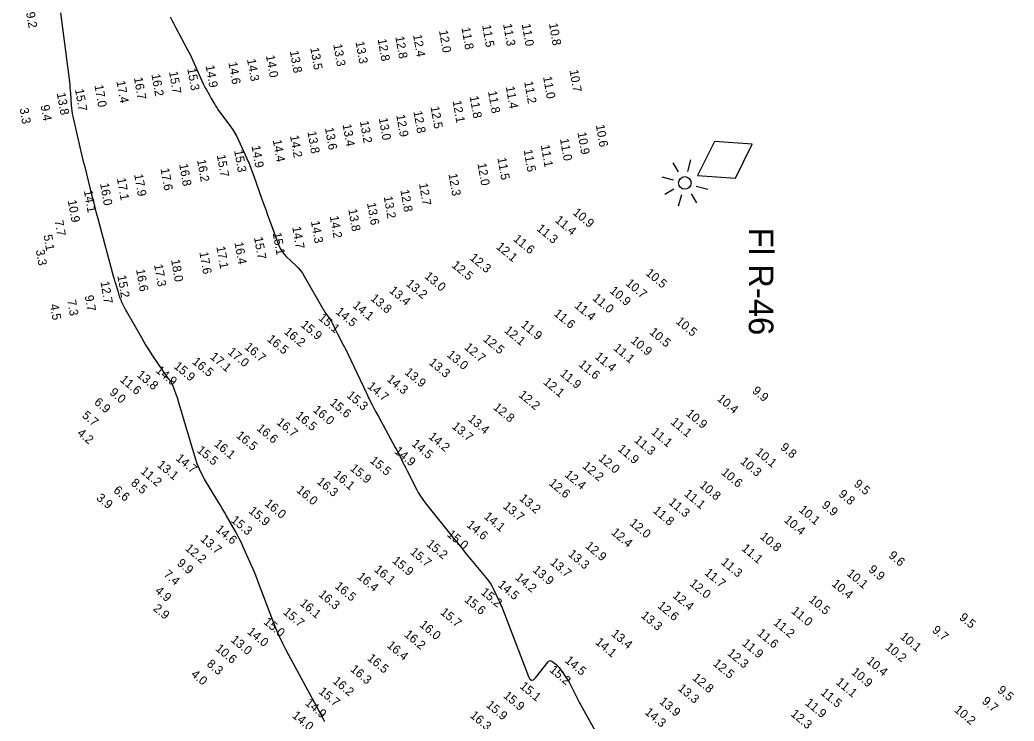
# Model space of a CAD drawing. Extents: x 988130 to 1132882, y 654656 to 841453.
# Drawn here: x 1078739 to 1079306, y 720886 to 721286 of the extents above; entities that cross this region are included whole.
import ezdxf

# ---------------------------------------------------------------- set-up
doc = ezdxf.new("R2010")
doc.units = 0
for name, color, linetype in [('Default', 7, 'Continuous'), ('V-CHAN-NAID', 7, 'Continuous'), ('V-TOPO-MAJR', 7, 'Continuous'), ('V-TOPO-SOUN', 7, 'Continuous')]:
    doc.layers.add(name, color=color, linetype=linetype)

# ---------------------------------------------------------------- blocks, each defined once
blk = doc.blocks.new('POINT_DISPLAY')
at = {"layer": 'Default'}
blk.add_line((0, 0), (0, 0), dxfattribs=at)

msp = doc.modelspace()

# ---------------------------------------------------------------- linework, layer by layer
at = {"layer": 'V-CHAN-NAID'}
for p, q in [((1079114.23, 721199.36), (1079111.23, 721204.55)), ((1079119.59, 721199.68), (1079121.34, 721206.23)), ((1079104.72, 721196.63), (1079111.27, 721194.88)), ((1079111.59, 721189.52), (1079106.4, 721186.52)), ((1079114.32, 721180.01), (1079116.07, 721186.56)), ((1079121.43, 721186.88), (1079124.43, 721181.69)), ((1079124.39, 721191.36), (1079130.94, 721189.61))]:
    msp.add_line(p, q, dxfattribs=at)
msp.add_lwpolyline([(1079125.1, 721197.32), (1079146.69, 721195.93), (1079156.28, 721215.32), (1079134.69, 721216.71)], close=True, dxfattribs=at)
msp.add_circle((1079117.83, 721193.12), 3.6, dxfattribs=at)
at = {"layer": 'V-TOPO-MAJR'}
for points in [[(1078912.42, 720885.82), (1078912.18, 720886.28), (1078911.22, 720888.11), (1078910.98, 720888.57), (1078910.74, 720889.03), (1078910.5, 720889.48), (1078910.25, 720889.94), (1078890.62, 720926.14), (1078888.43, 720930.35), (1078886.39, 720934.64), (1078884.5, 720938.99), (1078882.75, 720943.41), (1078874.67, 720964.96), (1078873.68, 720967.54), (1078872.66, 720970.1), (1078871.59, 720972.64), (1078870.49, 720975.17), (1078865.75, 720985.8), (1078864.72, 720988.04), (1078863.63, 720990.24), (1078862.5, 720992.42), (1078861.31, 720994.56), (1078856.43, 721003.1), (1078855.21, 721005.23), (1078853.97, 721007.35), (1078852.71, 721009.47), (1078851.44, 721011.57), (1078843.87, 721024.03), (1078842.28, 721026.85), (1078840.88, 721029.76), (1078839.67, 721032.74), (1078838.66, 721035.82), (1078829.06, 721068.4), (1078828.76, 721069.4), (1078828.44, 721070.39), (1078828.1, 721071.38), (1078827.75, 721072.36), (1078825.81, 721077.64), (1078825.69, 721077.93), (1078825.56, 721078.21), (1078825.42, 721078.49), (1078825.26, 721078.76), (1078824.39, 721080.13), (1078824.32, 721080.25), (1078824.24, 721080.36), (1078824.15, 721080.46), (1078824.06, 721080.57), (1078823.7, 721080.97), (1078823.61, 721081.08), (1078823.52, 721081.18), (1078823.44, 721081.29), (1078823.36, 721081.4), (1078813.97, 721095.1), (1078812.4, 721097.44), (1078810.88, 721099.81), (1078809.41, 721102.2), (1078807.99, 721104.63), (1078799.26, 721119.92), (1078798.96, 721120.46), (1078798.67, 721121), (1078798.39, 721121.55), (1078798.12, 721122.11), (1078796.89, 721124.78), (1078796.73, 721125.13), (1078796.57, 721125.48), (1078796.41, 721125.83), (1078796.26, 721126.19), (1078795.58, 721127.77), (1078795.47, 721128.04), (1078795.37, 721128.32), (1078795.29, 721128.59), (1078795.21, 721128.88), (1078794.94, 721130.01), (1078794.87, 721130.29), (1078794.79, 721130.58), (1078794.71, 721130.86), (1078794.63, 721131.14), (1078793.19, 721135.7), (1078792.92, 721136.56), (1078792.67, 721137.42), (1078792.42, 721138.28), (1078792.18, 721139.14), (1078783.12, 721172.72), (1078782.27, 721175.9), (1078781.43, 721179.09), (1078780.62, 721182.28), (1078779.81, 721185.48), (1078776.64, 721198.27), (1078775.85, 721201.47), (1078775.07, 721204.68), (1078774.3, 721207.88), (1078773.54, 721211.09), (1078768.89, 721230.95), (1078768.54, 721232.57), (1078768.27, 721234.21), (1078768.07, 721235.85), (1078767.93, 721237.51), (1078767.54, 721244.15), (1078767.42, 721245.81), (1078767.28, 721247.46), (1078767.11, 721249.12), (1078766.91, 721250.77), (1078761.83, 721290.12)], [(1078824.29, 721287.88), (1078825.74, 721284.94), (1078826.11, 721284.21), (1078826.48, 721283.48), (1078826.86, 721282.75), (1078827.24, 721282.03), (1078833.75, 721269.88), (1078834.86, 721267.75), (1078835.94, 721265.6), (1078836.98, 721263.43), (1078837.98, 721261.24), (1078843.16, 721249.62), (1078843.52, 721248.84), (1078843.9, 721248.07), (1078844.29, 721247.31), (1078844.71, 721246.56), (1078846.45, 721243.52), (1078846.86, 721242.8), (1078847.27, 721242.09), (1078847.68, 721241.38), (1078848.09, 721240.67), (1078849.72, 721237.82), (1078850.14, 721237.11), (1078850.58, 721236.42), (1078851.04, 721235.74), (1078851.51, 721235.07), (1078858.64, 721225.36), (1078859.94, 721223.49), (1078861.13, 721221.56), (1078862.23, 721219.57), (1078863.22, 721217.52), (1078867.98, 721206.97), (1078869.06, 721204.51), (1078870.08, 721202.03), (1078871.06, 721199.53), (1078871.98, 721197), (1078876.59, 721183.89), (1078877.65, 721180.88), (1078878.73, 721177.87), (1078879.82, 721174.86), (1078880.92, 721171.86), (1078886.21, 721157.48), (1078886.96, 721155.73), (1078887.9, 721154.11), (1078889.03, 721152.61), (1078890.34, 721151.23), (1078895.94, 721145.97), (1078897.29, 721144.61), (1078898.52, 721143.16), (1078899.64, 721141.62), (1078900.65, 721139.99), (1078911.15, 721121.58), (1078911.59, 721120.83), (1078912.04, 721120.1), (1078912.52, 721119.37), (1078913.01, 721118.66), (1078915.07, 721115.76), (1078915.53, 721115.08), (1078915.97, 721114.39), (1078916.39, 721113.67), (1078916.77, 721112.95), (1078918.27, 721110.01), (1078918.65, 721109.27), (1078919.02, 721108.54), (1078919.4, 721107.8), (1078919.78, 721107.07), (1078923.02, 721100.79), (1078923.69, 721099.49), (1078924.34, 721098.19), (1078924.98, 721096.89), (1078925.6, 721095.58), (1078936.18, 721073.19), (1078937.81, 721069.79), (1078939.5, 721066.42), (1078941.23, 721063.07), (1078943.02, 721059.75), (1078952.69, 721042.07), (1078953.28, 721040.98), (1078953.86, 721039.88), (1078954.43, 721038.78), (1078954.99, 721037.68), (1078957.23, 721033.24), (1078957.79, 721032.14), (1078958.34, 721031.03), (1078958.9, 721029.92), (1078959.46, 721028.81), (1078964.67, 721018.45), (1078965.77, 721016.39), (1078966.98, 721014.4), (1078968.29, 721012.47), (1078969.71, 721010.61), (1078986.64, 720989.53), (1078988.69, 720986.99), (1078990.74, 720984.45), (1078992.81, 720981.92), (1078994.88, 720979.39), (1079005.28, 720966.72), (1079006.25, 720965.45), (1079007.15, 720964.13), (1079007.96, 720962.76), (1079008.68, 720961.34), (1079011.42, 720955.54), (1079012.1, 720954.08), (1079012.74, 720952.61), (1079013.36, 720951.14), (1079013.94, 720949.64), (1079028.6, 720911.45), (1079029.44, 720909.9), (1079030.42, 720909.28), (1079031.54, 720909.59), (1079032.8, 720910.82), (1079039.91, 720919.89), (1079040.36, 720920.32), (1079040.84, 720920.51), (1079041.35, 720920.46), (1079041.9, 720920.17), (1079044.16, 720918.51), (1079044.7, 720918.08), (1079045.2, 720917.61), (1079045.67, 720917.09), (1079046.1, 720916.54), (1079050.21, 720910.76), (1079050.93, 720909.7), (1079051.61, 720908.61), (1079052.24, 720907.49), (1079052.82, 720906.34), (1079055.06, 720901.7), (1079055.63, 720900.55), (1079056.21, 720899.4), (1079056.81, 720898.26), (1079057.43, 720897.13), (1079071.41, 720871.85)]]:
    msp.add_lwpolyline(points, dxfattribs=at)

# ---------------------------------------------------------------- block references
at = {"layer": 'V-CHAN-NAID', "xscale": 0.32808398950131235, "yscale": 0.32808398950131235}
msp.add_blockref('POINT_DISPLAY', (1079117.83, 721193.12), dxfattribs=at)

# ---------------------------------------------------------------- texts
at = {"layer": 'V-CHAN-NAID'}
msp.add_text('Fl R-46', height=14, rotation=270, dxfattribs=at).set_placement((1079154.35, 721167.56))
at = {"layer": 'V-TOPO-SOUN'}
for s, rotation, p in [('9.2', 280, (1078742.02, 721290.29)), ('11.5 ', 280, (1079002.18, 721283.03)), ('11.3 ', 280, (1079014.15, 721283.67)), ('11.0 ', 280, (1079024.79, 721283.63)), ('10.8 ', 280, (1079040.29, 721283.99)), ('12.8 ', 280, (1078952.66, 721276.5)), ('12.4 ', 280, (1078962.77, 721277.52)), ('12.0 ', 280, (1078977.58, 721279.92)), ('11.8 ', 280, (1078990.4, 721281.64)), ('13.3 ', 280, (1078917.26, 721272.1)), ('13.3 ', 280, (1078929.97, 721273.58)), ('12.8 ', 280, (1078942.61, 721275.07)), ('14.0 ', 280, (1078878.88, 721265.72)), ('13.8 ', 280, (1078892.49, 721268.3)), ('13.5 ', 280, (1078904.14, 721270.13)), ('14.9 ', 280, (1078844.44, 721259.96)), ('14.6 ', 280, (1078857.43, 721261.86)), ('14.3 ', 280, (1078868.05, 721263.61)), ('16.2 ', 280, (1078813.54, 721255.03)), ('15.7 ', 280, (1078823.56, 721256.46)), ('15.3 ', 280, (1078833.99, 721258.3)), ('10.7 ', 280, (1079051.99, 721257.38)), ('17.0 ', 280, (1078781.03, 721248.79)), ('17.4 ', 280, (1078793.54, 721251.13)), ('16.7 ', 280, (1078803.53, 721253.12)), ('11.2 ', 280, (1079026.17, 721250.84)), ('11.0 ', 280, (1079036.96, 721253.64)), ('13.8 ', 280, (1078759.55, 721244.3)), ('15.7 ', 280, (1078769.92, 721246.48)), ('11.8 ', 280, (1078995.05, 721242.44)), ('11.8 ', 280, (1079005.51, 721245.28)), ('11.4 ', 280, (1079015.69, 721247.94)), ('9.4', 280, (1078750.33, 721237.31)), ('12.1 ', 280, (1078985.34, 721239.86)), ('3.3', 280, (1078738.38, 721235.57)), ('12.9 ', 280, (1078953.19, 721231.82)), ('12.8 ', 280, (1078963, 721233.91)), ('12.5 ', 280, (1078972.72, 721236.55)), ('13.4 ', 280, (1078922.58, 721226.4)), ('13.2 ', 280, (1078932.45, 721228.23)), ('13.0 ', 280, (1078943.21, 721229.98)), ('10.6 ', 280, (1079067.02, 721226.11)), ('14.2 ', 280, (1078892.6, 721219.99)), ('13.8 ', 280, (1078902.52, 721222.32)), ('13.6 ', 280, (1078912.52, 721224.44)), ('10.9 ', 280, (1079056.55, 721221.81)), ('14.9 ', 280, (1078870.64, 721214.2)), ('14.4 ', 280, (1078882.77, 721217.53)), ('11.1 ', 280, (1079035.65, 721214.57)), ('11.0 ', 280, (1079046.57, 721218.2)), ('15.7 ', 280, (1078850.82, 721208.92)), ('15.3 ', 280, (1078860.72, 721211.65)), ('11.5 ', 280, (1079025.87, 721211.88)), ('16.8 ', 280, (1078829.36, 721203.75)), ('16.2 ', 280, (1078839.55, 721206.17)), ('12.0 ', 280, (1078999.52, 721204.08)), ('11.5 ', 280, (1079010.92, 721207.31)), ('17.9 ', 280, (1078803.69, 721197.92)), ('17.6 ', 280, (1078818.72, 721201.24)), ('12.3 ', 280, (1078983, 721198.17)), ('16.0 ', 280, (1078784.24, 721192.71)), ('17.1 ', 280, (1078793.83, 721195.65)), ('12.7 ', 280, (1078966.14, 721192.68)), ('14.1 ', 280, (1078774.99, 721188.65)), ('12.8 ', 280, (1078955.54, 721189)), ('10.9 ', 280, (1078765.81, 721183.05)), ('13.6 ', 280, (1078936.52, 721181.53)), ('13.2 ', 280, (1078946.02, 721185.27)), ('13.8 ', 280, (1078925.83, 721177.95)), ('10.9 ', 320, (1079053.54, 721175.58)), ('7.7', 280, (1078758.26, 721171.53)), ('14.3 ', 280, (1078904.5, 721171.17)), ('14.2 ', 280, (1078915.3, 721174.03)), ('11.3 ', 320, (1079032.91, 721166.46)), ('11.4 ', 320, (1079043.39, 721171.26)), ('5.1', 280, (1078751.95, 721163.21)), ('15.1 ', 280, (1078882.72, 721164.5)), ('14.7 ', 280, (1078893.86, 721167.93)), ('11.6 ', 320, (1079019.59, 721160.51)), ('16.4 ', 280, (1078860.9, 721159.1)), ('15.7 ', 280, (1078872.04, 721161.98)), ('12.1 ', 320, (1079009.83, 721156.06)), ('3.3', 280, (1078747.56, 721154.76)), ('17.6 ', 280, (1078840.88, 721153.52)), ('17.1 ', 280, (1078850.57, 721156.63)), ('12.3 ', 320, (1078994.77, 721149.75)), ('17.3 ', 280, (1078815.02, 721146.43)), ('18.0 ', 280, (1078824.72, 721149.17)), ('12.5 ', 320, (1078984.48, 721145.54)), ('16.6 ', 280, (1078804.75, 721143.63)), ('13.0 ', 320, (1078968.97, 721139.24)), ('10.5 ', 320, (1079095.12, 721141.03)), ('12.7 ', 280, (1078784.45, 721136.66)), ('15.2 ', 280, (1078794.09, 721140.07)), ('13.2 ', 320, (1078958.41, 721134.98)), ('10.7 ', 320, (1079083.7, 721135.21)), ('9.7', 280, (1078775.48, 721128.64)), ('13.8 ', 320, (1078938.12, 721126.63)), ('13.4 ', 320, (1078948.85, 721131.06)), ('11.0 ', 320, (1079064.79, 721126.73)), ('10.9 ', 320, (1079074.55, 721130.96)), ('4.5', 280, (1078755.67, 721123.65)), ('7.3', 280, (1078765.51, 721126.09)), ('14.1 ', 320, (1078927.97, 721122.61)), ('11.4 ', 320, (1079054.46, 721122.47)), ('15.1 ', 320, (1078908.44, 721115.45)), ('14.5 ', 320, (1078918.28, 721118.96)), ('11.6 ', 320, (1079042.74, 721117.94)), ('15.9 ', 320, (1078898.37, 721111.51)), ('11.9 ', 320, (1079023.95, 721111.5)), ('10.5 ', 320, (1079112.3, 721113.48)), ('16.2 ', 320, (1078888.79, 721107.58)), ('12.1 ', 320, (1079014.45, 721108.32)), ('10.5 ', 320, (1079097.28, 721107.35)), ('16.7 ', 320, (1078866.32, 721098.83)), ('16.5 ', 320, (1078879.15, 721103.33)), ('12.7 ', 320, (1078991.64, 721098.71)), ('12.5 ', 320, (1079002.35, 721103.39)), ('11.1 ', 320, (1079076.73, 721098.25)), ('10.9 ', 320, (1079086.59, 721102.52)), ('17.1 ', 320, (1078846.65, 721093.25)), ('17.0 ', 320, (1078856.71, 721096.04)), ('13.0 ', 320, (1078981.74, 721094.46)), ('11.4 ', 320, (1079066.15, 721093.4)), ('15.9 ', 320, (1078825.93, 721087.88)), ('16.5 ', 320, (1078836.44, 721090.47)), ('13.3 ', 320, (1078971.45, 721089.97)), ('11.6 ', 320, (1079056.86, 721088.96)), ('13.8 ', 320, (1078804.85, 721082.95)), ('14.9 ', 320, (1078815.62, 721085.49)), ('13.9 ', 320, (1078957.63, 721084.45)), ('11.9 ', 320, (1079046.25, 721083.65)), ('11.6 ', 320, (1078795.2, 721080.24)), ('14.7 ', 320, (1078936.36, 721076.47)), ('14.3 ', 320, (1078947.45, 721080.5)), ('12.1 ', 320, (1079036.69, 721078.86)), ('9.0', 320, (1078789.27, 721072.93)), ('15.3 ', 320, (1078924.56, 721071.27)), ('12.2 ', 320, (1079022.69, 721071.53)), ('9.9', 320, (1079155.9, 721073.85)), ('6.9', 320, (1078780.5, 721067.34)), ('15.6 ', 320, (1078914.95, 721067.01)), ('12.8 ', 320, (1079008.14, 721064.45)), ('10.4 ', 320, (1079135.87, 721069.4)), ('5.7', 320, (1078773.6, 721059.76)), ('16.5 ', 320, (1078895.4, 721059.61)), ('16.0 ', 320, (1078905.34, 721062.99)), ('10.9 ', 320, (1079118.14, 721060.86)), ('16.7 ', 320, (1078884.53, 721055.91)), ('13.7 ', 320, (1078984.56, 721053.59)), ('13.4 ', 320, (1078993.74, 721057.79)), ('11.1 ', 320, (1079109.37, 721056.05)), ('4.2', 320, (1078770.83, 721049.67)), ('16.5 ', 320, (1078861.49, 721048.35)), ('16.6 ', 320, (1078873.2, 721052.46)), ('14.2 ', 320, (1078971.24, 721047.72)), ('11.1 ', 320, (1079098.24, 721050.34)), ('16.1 ', 320, (1078848.91, 721043.54)), ('14.5 ', 320, (1078961.63, 721043.61)), ('11.3 ', 320, (1079088.57, 721045.75)), ('9.8', 320, (1079171.96, 721041.58)), ('15.5 ', 320, (1078839.1, 721039.96)), ('14.9 ', 320, (1078951.73, 721039.43)), ('11.9 ', 320, (1079079.18, 721040.7)), ('10.1 ', 320, (1079157.75, 721038.81)), ('13.1 ', 320, (1078816.49, 721031.59)), ('14.7 ', 320, (1078827.03, 721035.36)), ('15.5 ', 320, (1078937.78, 721034.03)), ('12.2 ', 320, (1079059.01, 721030.91)), ('12.0 ', 320, (1079068.14, 721035.3)), ('10.3 ', 320, (1079149.09, 721033.52)), ('11.2 ', 320, (1078806.92, 721027.94)), ('16.1 ', 320, (1078917.03, 721025.86)), ('15.9 ', 320, (1078926.45, 721029.59)), ('12.4 ', 320, (1079048.89, 721026.04)), ('10.6 ', 320, (1079138.24, 721027.3)), ('8.5', 320, (1078801.44, 721021.21)), ('16.3 ', 320, (1078907.54, 721022.03)), ('12.6 ', 320, (1079039.86, 721021.21)), ('10.8 ', 320, (1079125.81, 721019.97)), ('9.5', 320, (1079213.89, 721020.66)), ('3.9', 320, (1078781.78, 721012.72)), ('6.6', 320, (1078791.49, 721017.01)), ('16.0 ', 320, (1078895.86, 721017.21)), ('11.1 ', 320, (1079117.06, 721015.06)), ('9.8', 320, (1079205.17, 721014.88)), ('16.0 ', 320, (1078877.8, 721009.54)), ('13.7 ', 320, (1079013.76, 721007.99)), ('13.2 ', 320, (1079023.06, 721012.44)), ('11.3 ', 320, (1079108.18, 721010.26)), ('9.9', 320, (1079195.52, 721008.55)), ('15.9 ', 320, (1078868.66, 721005.32)), ('14.1 ', 320, (1079002.84, 721002.14)), ('11.8 ', 320, (1079099.24, 721005.51)), ('10.1 ', 320, (1079182.5, 721005.98)), ('15.3 ', 320, (1078858.54, 721000.04)), ('14.6 ', 320, (1078992.96, 720997.35)), ('12.0 ', 320, (1079085.93, 720998.35)), ('10.4 ', 320, (1079174.05, 721000.16)), ('14.6 ', 320, (1078849.82, 720994.8)), ('15.0 ', 320, (1078981.79, 720991.94)), ('12.4 ', 320, (1079075.47, 720993.06)), ('10.8 ', 320, (1079160.35, 720990.66)), ('13.7 ', 320, (1078841.11, 720989.22)), ('15.2 ', 320, (1078970.04, 720986.43)), ('12.9 ', 320, (1079060.65, 720985.3)), ('12.2 ', 320, (1078832.4, 720983.97)), ('15.7 ', 320, (1078960.74, 720981.88)), ('13.3 ', 320, (1079050.88, 720980.67)), ('11.1 ', 320, (1079149.83, 720983.9)), ('9.6', 320, (1079233.66, 720979.88)), ('9.9', 320, (1078827.79, 720975.45)), ('15.9 ', 320, (1078950.54, 720976.91)), ('13.7 ', 320, (1079040.62, 720975.96)), ('11.3 ', 320, (1079138.13, 720976.05)), ('7.4', 320, (1078820.08, 720969.06)), ('16.4 ', 320, (1078930.57, 720967.8)), ('16.1 ', 320, (1078940.23, 720971.89)), ('13.9 ', 320, (1079030.62, 720971.64)), ('11.7 ', 320, (1079128.64, 720970.09)), ('10.1 ', 320, (1079209.86, 720969.59)), ('9.9', 320, (1079222.24, 720971.85)), ('16.5 ', 320, (1078917.77, 720962.36)), ('14.5 ', 320, (1079010.79, 720963.16)), ('14.2 ', 320, (1079020.72, 720967.4)), ('12.0 ', 320, (1079120.16, 720963.89)), ('10.4 ', 320, (1079201.28, 720963.71)), ('4.9', 320, (1078815.22, 720959.7)), ('16.3 ', 320, (1078908.51, 720957.69)), ('15.2 ', 320, (1079001.08, 720958.93)), ('12.4 ', 320, (1079110.45, 720957.04)), ('16.1 ', 320, (1078897.81, 720952.62)), ('15.6 ', 320, (1078991.69, 720954.7)), ('12.6 ', 320, (1079101.86, 720951.21)), ('10.5 ', 320, (1079188.16, 720954.69)), ('2.9', 320, (1078814.17, 720949.64)), ('15.7 ', 320, (1078888.25, 720947.59)), ('15.7 ', 320, (1078977.99, 720947.51)), ('13.3 ', 320, (1079092.46, 720945.61)), ('11.0 ', 320, (1079178.2, 720948.17)), ('9.5', 320, (1079274, 720944.5)), ('15.0 ', 320, (1078877.15, 720942)), ('16.0 ', 320, (1078966.1, 720940.36)), ('11.2 ', 320, (1079167.99, 720941.56)), ('14.0 ', 320, (1078867.83, 720936.41)), ('16.2 ', 320, (1078957.38, 720934.81)), ('13.4 ', 320, (1079075.5, 720935.18)), ('11.6 ', 320, (1079158.73, 720935.57)), ('10.1 ', 320, (1079240.26, 720933.58)), ('9.7', 320, (1079258.52, 720937.27)), ('13.0 ', 320, (1078858.45, 720931.79)), ('16.4 ', 320, (1078947.51, 720928.59)), ('14.1 ', 320, (1079066.4, 720930.42)), ('11.9 ', 320, (1079150.1, 720929.8)), ('10.6 ', 320, (1078849.7, 720926.78)), ('12.3 ', 320, (1079141.7, 720924.15)), ('10.2 ', 320, (1079231.8, 720927.57)), ('8.3', 320, (1078844.76, 720917.95)), ('16.5 ', 320, (1078936.36, 720921.26)), ('14.5 ', 320, (1079049.04, 720920)), ('12.5 ', 320, (1079133.53, 720918.24)), ('10.4 ', 320, (1079221.09, 720919.65)), ('4.0', 320, (1078835.75, 720912.06)), ('16.3 ', 320, (1078926.61, 720914.99)), ('15.2 ', 320, (1079040.25, 720914.63)), ('10.9 ', 320, (1079212.42, 720913.32)), ('16.2 ', 320, (1078916.58, 720908.21)), ('15.1 ', 320, (1079023.29, 720905.28)), ('12.8 ', 320, (1079121.76, 720910.04)), ('11.1 ', 320, (1079203.62, 720907.59)), ('15.7 ', 320, (1078908.55, 720902.25)), ('15.9 ', 320, (1079013.9, 720899.9)), ('13.3 ', 320, (1079113.49, 720904.06)), ('11.5 ', 320, (1079194.88, 720901.64)), ('9.5', 320, (1079295.77, 720903.01)), ('14.9 ', 320, (1078900.84, 720895.71)), ('15.9 ', 320, (1079004.11, 720894.54)), ('13.9 ', 320, (1079102.87, 720896.54)), ('11.9 ', 320, (1079186.08, 720895.78)), ('9.7', 320, (1079286.94, 720896.76)), ('14.0 ', 320, (1078893.46, 720888.54)), ('16.3 ', 320, (1078994.9, 720888.63)), ('14.3 ', 320, (1079094.59, 720890.46)), ('12.3 ', 320, (1079177.88, 720889.5)), ('10.2 ', 320, (1079271.16, 720891.81))]:
    msp.add_text(s, height=5, rotation=rotation, dxfattribs=at).set_placement(p)

doc.saveas('drawing.dxf')
